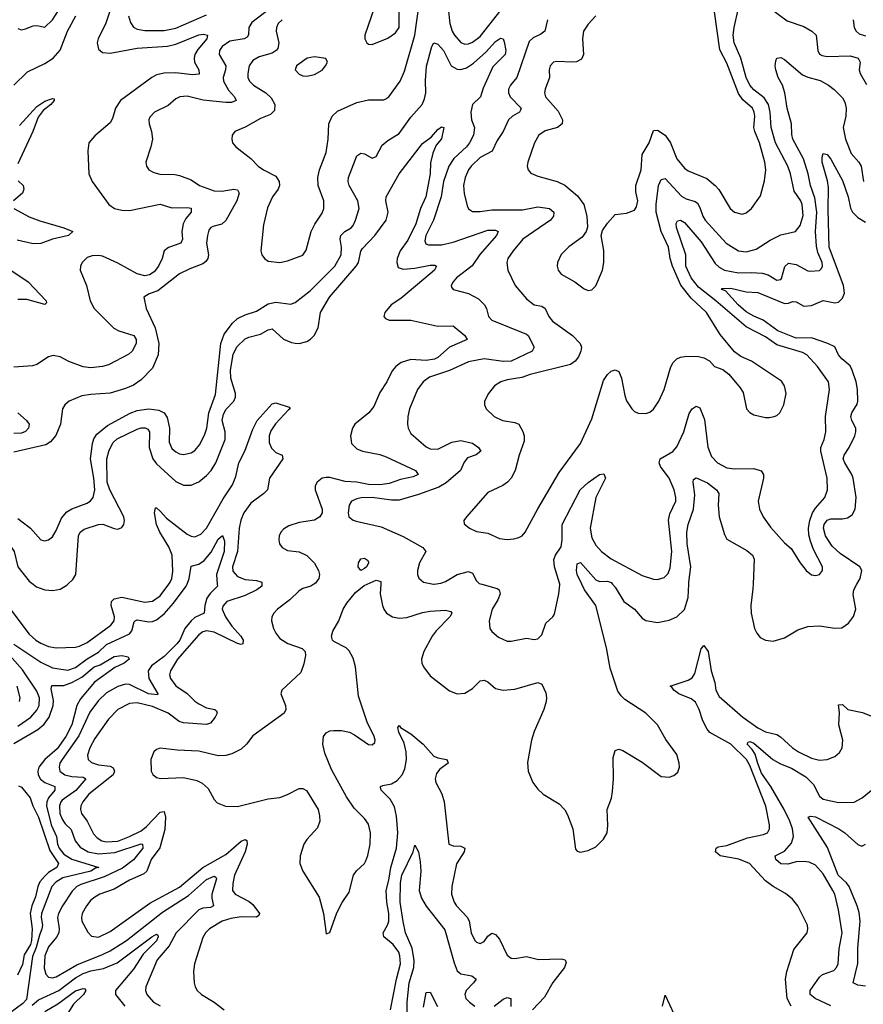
# Model space of a CAD drawing. Header units: inches. Extents: x 1694797 to 1849917, y 907313 to 1017959.
# Tile 518 of 656: x 1760740 to 1765118, y 1007819 to 1012930. Entities that reach past the tile are written whole.
import ezdxf

# ---------------------------------------------------------------- set-up
doc = ezdxf.new("R2010")
doc.units = ezdxf.units.IN
doc.header["$MEASUREMENT"] = 0
doc.layers.add('B7060', color=7, linetype='Continuous')
doc.layers.add('B7061', color=7, linetype='Continuous')

msp = doc.modelspace()

# ---------------------------------------------------------------- linework, layer by layer
at = {"layer": 'B7060', "color": 5}
for points, elevation in [([(1760674.1, 1009894.1), (1760790, 1009740.9), (1760824.3, 1009710), (1760850, 1009694), (1760890, 1009676.4), (1760930, 1009668.9), (1761030, 1009672.9), (1761050, 1009677.6), (1761090, 1009697.2), (1761212.5, 1009787.5), (1761229.9, 1009810), (1761231.4, 1009830), (1761214.1, 1009890), (1761216.2, 1009910), (1761230, 1009923.4), (1761270, 1009931.6), (1761390, 1009906.8), (1761430, 1009912.2), (1761470, 1009938.6), (1761514.7, 1010000)], 680), ([(1760710, 1009688), (1760850, 1009594.2), (1760910, 1009565.1), (1760990, 1009553.7), (1761030, 1009566.6), (1761090, 1009612.3), (1761150, 1009647.5), (1761190, 1009686), (1761310, 1009741.5), (1761322.2, 1009757.8), (1761334.8, 1009805.2), (1761339.7, 1009810), (1761350, 1009814.1), (1761410, 1009804.2), (1761430, 1009806.4), (1761450, 1009814.6), (1761490, 1009845.4), (1761538.9, 1009901.1), (1761605, 1009990), (1761608.8, 1010000)], 660), ([(1760809.4, 1010000), (1760826.7, 1009986.7), (1760870, 1009970.2), (1760912.7, 1009967.3), (1760950, 1009973.8), (1760985.1, 1009994.9), (1760990.5, 1010000)], 720), ([(1761765.4, 1010000), (1761766, 1009990), (1761727.9, 1009952.1), (1761711.9, 1009928.1), (1761701.7, 1009890), (1761698, 1009850), (1761650, 1009826.4), (1761629.6, 1009810.4), (1761597.7, 1009770), (1761571.1, 1009710), (1761556.6, 1009690), (1761490, 1009624.2), (1761423.6, 1009576.4), (1761406.9, 1009550), (1761409.7, 1009509.7), (1761457.7, 1009430), (1761454.7, 1009425.3), (1761407.9, 1009430), (1761310, 1009478.7), (1761290, 1009481), (1761250, 1009468), (1761190, 1009435), (1761150, 1009396.7), (1761104.6, 1009335.4), (1761047, 1009213), (1760961.2, 1009090), (1760948.9, 1009070), (1760944.3, 1009050), (1760948.7, 1009030), (1760974.9, 1009010), (1761010, 1009001.6), (1761070, 1008998.1), (1761084.2, 1008990), (1761030.9, 1008929.1), (1760961.2, 1008878.8), (1760953.2, 1008870), (1760946.5, 1008850), (1760948.7, 1008810), (1760960.2, 1008780.2), (1760976.2, 1008756.2), (1761007.2, 1008727.2), (1761027.3, 1008667.3), (1761054.5, 1008634.5), (1761095.5, 1008610), (1761150, 1008599.8), (1761233.4, 1008606.6), (1761370, 1008651.8), (1761378.4, 1008650), (1761378.8, 1008630), (1761330, 1008568.5), (1761273.7, 1008526.3), (1761178.4, 1008481.6), (1761058.4, 1008441.6), (1761036.3, 1008430), (1761013.1, 1008406.9), (1760962.1, 1008330), (1760941.1, 1008290), (1760937.3, 1008270), (1760945.4, 1008210), (1760943.1, 1008190), (1760931.7, 1008168.3), (1760890, 1008117), (1760870.5, 1008070), (1760866.9, 1008006.9), (1760876.1, 1007976.1), (1760890, 1007960.1), (1760910, 1007956.4), (1760930, 1007961), (1761036.1, 1008023.9), (1761170, 1008077.1), (1761210, 1008097.4), (1761294.6, 1008150), (1761482, 1008298), (1761617, 1008383), (1761710, 1008467), (1761750, 1008485), (1761758.7, 1008478.7), (1761761.5, 1008470), (1761736.7, 1008390), (1761736.6, 1008370), (1761746.3, 1008330), (1761730, 1008321.9), (1761690, 1008318.4), (1761670, 1008308.9), (1761552.5, 1008190), (1761516.7, 1008123.3), (1761453.7, 1008050), (1761394.7, 1007910), (1761393.6, 1007890), (1761399.6, 1007870), (1761435.5, 1007830), (1761470, 1007811.3)], 660), ([(1761997.1, 1010000), (1761997.3, 1009990), (1761970.2, 1009970), (1761910, 1009940.5), (1761814.7, 1009910), (1761793.7, 1009886.3), (1761791.7, 1009870), (1761807.6, 1009830), (1761841.3, 1009781.3), (1761888.3, 1009730), (1761899.5, 1009710), (1761898.9, 1009690), (1761890, 1009686.6), (1761870, 1009691.1), (1761750, 1009751.4), (1761710, 1009758.1), (1761690, 1009752.7), (1761670, 1009737.7), (1761559.3, 1009610), (1761522.1, 1009550), (1761518.3, 1009530), (1761523, 1009510), (1761550, 1009472.5), (1761610, 1009431.7), (1761650, 1009391.8), (1761670, 1009378), (1761710, 1009358.5), (1761752.2, 1009350), (1761761.7, 1009341.7), (1761765.9, 1009330), (1761755.3, 1009310), (1761730, 1009277.8), (1761710, 1009271.8), (1761590, 1009280.6), (1761567.2, 1009287.2), (1761509.9, 1009330), (1761430, 1009365.3), (1761350, 1009384.2), (1761310, 1009381.1), (1761250, 1009348.5), (1761201.5, 1009298.5), (1761130, 1009198.2), (1761103.8, 1009150), (1761092.7, 1009112.7), (1761095.4, 1009090), (1761113.5, 1009073.5), (1761150, 1009062.9), (1761210, 1009055.5), (1761225.9, 1009045.9), (1761233, 1009030), (1761225, 1009010), (1761099.8, 1008910), (1761068.3, 1008870), (1761058.1, 1008850), (1761055, 1008830), (1761060.2, 1008810), (1761090.1, 1008770), (1761123.9, 1008703.9), (1761142.4, 1008682.4), (1761167.2, 1008667.2), (1761190, 1008662), (1761250, 1008666.1), (1761310.7, 1008689.3), (1761370, 1008719.3), (1761398.4, 1008741.6), (1761470, 1008817), (1761490, 1008819.1), (1761496.3, 1008790), (1761492.8, 1008727.2), (1761467.9, 1008632.1), (1761422.6, 1008570), (1761400.6, 1008510), (1761384.1, 1008495.9), (1761310, 1008463.9), (1761230, 1008416.5), (1761157, 1008390), (1761130, 1008375.6), (1761110, 1008359), (1761086.4, 1008330), (1761064.8, 1008290), (1761060.6, 1008270), (1761063.5, 1008250), (1761093.2, 1008193.2), (1761112.2, 1008172.2), (1761150, 1008167.8), (1761210, 1008196.6), (1761415.5, 1008344.5), (1761570, 1008427.3), (1761690, 1008528.5), (1761810, 1008596.1), (1761890, 1008666.6), (1761910, 1008674.7), (1761919.7, 1008670), (1761921, 1008650), (1761910.1, 1008610), (1761854.7, 1008490), (1761846.4, 1008446.4), (1761845.1, 1008410), (1761858.4, 1008390), (1761931.9, 1008351.9), (1761950, 1008336.8), (1761984.7, 1008290), (1761980.5, 1008279.5), (1761969.4, 1008270.6), (1761890, 1008272.5), (1761835.4, 1008264.6), (1761791.6, 1008250), (1761724.4, 1008210), (1761704.7, 1008190), (1761690, 1008166.6), (1761647.6, 1008030), (1761642.3, 1007990), (1761646.3, 1007930), (1761650.3, 1007910), (1761661.7, 1007890), (1761683.1, 1007870), (1761748.9, 1007830), (1761801.3, 1007790)], 680), ([(1762266.7, 1010000), (1762250.3, 1009989.7), (1762210, 1009977.2), (1762190, 1009965.9), (1762141.9, 1009918.1), (1762079, 1009870), (1762058.9, 1009850), (1762048.4, 1009830), (1762047.7, 1009810), (1762058.1, 1009770), (1762070, 1009744.9), (1762090, 1009718.5), (1762131.3, 1009691.3), (1762206.1, 1009666.1), (1762221.3, 1009650), (1762222.7, 1009630), (1762214.2, 1009585.8), (1762198.9, 1009541.1), (1762101.3, 1009450), (1762095.2, 1009430), (1762120.1, 1009370), (1762120.9, 1009350), (1762112, 1009330), (1761950, 1009212.8), (1761918, 1009170), (1761890, 1009142.8), (1761841.5, 1009118.5), (1761809.6, 1009110.4), (1761770, 1009108.8), (1761670, 1009132.4), (1761557.5, 1009137.5), (1761470, 1009148.8), (1761450, 1009142.2), (1761436, 1009130), (1761421.4, 1009090), (1761422.9, 1009030), (1761431.8, 1009011.8), (1761450, 1008995.6), (1761471, 1008991), (1761590, 1008996.7), (1761660, 1008980), (1761686.5, 1008966.5), (1761718.8, 1008938.8), (1761750, 1008883), (1761765.4, 1008865.4), (1761807.5, 1008847.5), (1761870, 1008845.7), (1762030, 1008885.2), (1762090, 1008892.9), (1762130, 1008907.3), (1762190, 1008939.8), (1762210, 1008939.8), (1762229.5, 1008929.5), (1762288.4, 1008830), (1762296.9, 1008796.9), (1762297.5, 1008770), (1762285.5, 1008734.5), (1762230, 1008675.1), (1762215.6, 1008650), (1762196.5, 1008590), (1762194, 1008550), (1762210.3, 1008510), (1762294.8, 1008374.8), (1762317.7, 1008290), (1762330, 1008184.7), (1762350, 1008191), (1762385.3, 1008294.7), (1762413.2, 1008346.8), (1762450, 1008400.5), (1762473.4, 1008490), (1762488.5, 1008511.5), (1762529.8, 1008550), (1762536.8, 1008563.2), (1762547.7, 1008592.3), (1762559, 1008650), (1762560.7, 1008710), (1762550, 1008754), (1762530, 1008783.5), (1762476.6, 1008836.6), (1762436.1, 1008896.1), (1762357.7, 1009037.7), (1762323.2, 1009123.2), (1762312.6, 1009170), (1762317.1, 1009210), (1762330, 1009228.6), (1762350, 1009238.9), (1762370, 1009241), (1762410, 1009240.4), (1762451.8, 1009231.8), (1762478.3, 1009218.3), (1762550, 1009168.4), (1762570, 1009165.3), (1762582.6, 1009177.4), (1762585.7, 1009190), (1762580.3, 1009210), (1762543.6, 1009283.6), (1762499.1, 1009419.1), (1762483.1, 1009570), (1762470, 1009615.3), (1762450, 1009653.4), (1762435, 1009670), (1762370, 1009702.5), (1762362.9, 1009710), (1762357.9, 1009730), (1762364.5, 1009755.5), (1762396.5, 1009810), (1762419.6, 1009870), (1762438.3, 1009901.7), (1762483.4, 1009956.6), (1762527.4, 1009992.6), (1762543.9, 1010000)], 720), ([(1762613.6, 1010000), (1762611.3, 1009950), (1762622.9, 1009890), (1762630.2, 1009870), (1762644.6, 1009850), (1762675.5, 1009830), (1762710, 1009824.1), (1762750, 1009826.8), (1762830, 1009853.3), (1762870, 1009859.8), (1762950, 1009864.2), (1762977.4, 1009857.4), (1762982, 1009850), (1762973, 1009830), (1762902.2, 1009757.8), (1762881.4, 1009730), (1762837.6, 1009650), (1762824.9, 1009610), (1762826.9, 1009590), (1762836.5, 1009570), (1762870, 1009524.9), (1762970, 1009446.3), (1763010, 1009431.5), (1763050, 1009433.6), (1763090, 1009457.6), (1763130, 1009498), (1763150, 1009502), (1763170, 1009492.1), (1763210, 1009458.6), (1763250, 1009449.3), (1763310, 1009454.5), (1763430, 1009488.7), (1763450, 1009480.5), (1763470, 1009436), (1763474.9, 1009410), (1763472.6, 1009390), (1763460.2, 1009350), (1763410, 1009236), (1763395.8, 1009190), (1763374.7, 1009074.7), (1763378.9, 1009030), (1763403.1, 1008970), (1763430, 1008936.4), (1763457.1, 1008910), (1763539.3, 1008859.3), (1763569.1, 1008829.1), (1763583.4, 1008803.4), (1763610.4, 1008730), (1763624.7, 1008624.7), (1763633.2, 1008613.2), (1763648.3, 1008608.3), (1763690, 1008617.1), (1763730, 1008637.1), (1763770, 1008675.5), (1763788.2, 1008710), (1763792.1, 1008747.9), (1763789.8, 1008830), (1763811.1, 1008888.9), (1763816.9, 1008923.1), (1763821.7, 1008990), (1763819.7, 1009100.3), (1763830, 1009136), (1763850, 1009144), (1763870, 1009137.3), (1763970, 1009076.4), (1764070, 1009002), (1764110, 1008998.4), (1764134.1, 1009005.9), (1764155.2, 1009024.8), (1764164.2, 1009050), (1764163, 1009070), (1764150, 1009115.1), (1764093.5, 1009193.5), (1764049.7, 1009270), (1763989.7, 1009330), (1763881.3, 1009401.3), (1763860.8, 1009420.8), (1763845, 1009445), (1763804.6, 1009564.6), (1763786.2, 1009670), (1763730.3, 1009890), (1763671.4, 1009970), (1763656.8, 1010000)], 720), ([(1762888.5, 1010000), (1762890, 1009999.7), (1762891.7, 1010000)], 740), ([(1763138.7, 1010000), (1763217.5, 1009977.5), (1763228.7, 1009970), (1763233.8, 1009950), (1763222.2, 1009917.8), (1763192, 1009870), (1763177.1, 1009810), (1763180.5, 1009770), (1763190, 1009754.8), (1763224.8, 1009724.8), (1763270, 1009704.9), (1763290, 1009703.7), (1763370, 1009719.6), (1763410, 1009713.4), (1763430, 1009715.3), (1763450, 1009736.3), (1763470, 1009797.3), (1763506.6, 1009830), (1763515.2, 1009844.8), (1763538.2, 1009950), (1763543.8, 1009996.2), (1763542.6, 1010000)], 740), ([(1763816.6, 1010000), (1763830, 1009983.8), (1763875.1, 1009910), (1763930.4, 1009870.4), (1763970, 1009824.2), (1763990, 1009811.7), (1764050, 1009800.9), (1764110, 1009813.4), (1764151.2, 1009830), (1764190, 1009867.6), (1764209.2, 1009930), (1764213, 1010000)], 720), ([(1764546.3, 1010000), (1764545.1, 1009974.9), (1764534.3, 1009890), (1764535.6, 1009850), (1764553.4, 1009770), (1764565.2, 1009745.2), (1764583.5, 1009723.5), (1764610, 1009709.1), (1764650, 1009704), (1764710, 1009722), (1764777.7, 1009762.3), (1764830, 1009780.2), (1764890, 1009783.9), (1764970, 1009771.5), (1765006, 1009774), (1765042, 1009798), (1765067.7, 1009832.3), (1765080.2, 1009870), (1765066.2, 1009946.2), (1765068.3, 1009970), (1765085.4, 1010000)], 720), ([(1764743.5, 1007810), (1764723.5, 1007850), (1764715.1, 1007950), (1764720.9, 1007990), (1764756.9, 1008103.1), (1764826.3, 1008190), (1764831, 1008210), (1764828.3, 1008230), (1764778.3, 1008330), (1764750, 1008364.7), (1764713.9, 1008393.9), (1764649.7, 1008430), (1764610, 1008459.8), (1764528.2, 1008550), (1764473, 1008573), (1764375.1, 1008590), (1764351.1, 1008610), (1764354.3, 1008630), (1764364.3, 1008635.7), (1764410, 1008643.8), (1764516.7, 1008683.3), (1764600.2, 1008699.8), (1764621, 1008710), (1764630.7, 1008730), (1764630.7, 1008750), (1764611.9, 1008848.1), (1764530, 1009058.4), (1764512.5, 1009090), (1764430, 1009169.9), (1764321.9, 1009230), (1764307.6, 1009247.6), (1764285.4, 1009290), (1764267, 1009350), (1764247.2, 1009387.2), (1764224.2, 1009404.2), (1764160.6, 1009430), (1764134.8, 1009450), (1764125.4, 1009465.4), (1764115.1, 1009470), (1764210, 1009501.2), (1764230, 1009512.9), (1764243.2, 1009536.8), (1764276.4, 1009663.6), (1764290, 1009681.3), (1764313.3, 1009650), (1764329, 1009550), (1764348.2, 1009490), (1764352.9, 1009450), (1764370, 1009417.6), (1764492.9, 1009310), (1764570, 1009254.4), (1764610, 1009232.9), (1764670, 1009219), (1764687.8, 1009207.8), (1764750.3, 1009150), (1764781.7, 1009130), (1764850, 1009097.1), (1764890, 1009086), (1764930, 1009090.2), (1764970, 1009105.5), (1764994.1, 1009125.9), (1765007.7, 1009150), (1765012.2, 1009190), (1764990.4, 1009270), (1764993.9, 1009333.9), (1764990, 1009372.7), (1765010, 1009374.6), (1765038, 1009350), (1765113.6, 1009333.6), (1765170, 1009310.6)], 680), ([(1760730, 1009263.4), (1760798.4, 1009310), (1760830, 1009346), (1760841.2, 1009370), (1760842.8, 1009410), (1760830, 1009445.2), (1760755.2, 1009555.2), (1760689.2, 1009630)], 660), ([(1760710, 1009173.5), (1760834.7, 1009245.3), (1760867.3, 1009272.7), (1760892.6, 1009310), (1760913.3, 1009370), (1760915.7, 1009395.7), (1760903, 1009457), (1760906.8, 1009473.2), (1760970, 1009474), (1761011.1, 1009488.9), (1761062.2, 1009517.8), (1761126.6, 1009570), (1761158, 1009582), (1761230, 1009623.8), (1761270.1, 1009630.1), (1761302.8, 1009622.8), (1761307.7, 1009610), (1761283, 1009590), (1761233.3, 1009566.7), (1761128.1, 1009491.9), (1761055.1, 1009404.9), (1761036.7, 1009370), (1761010.1, 1009270), (1760979.9, 1009210), (1760934.9, 1009145.1), (1760870.4, 1009090), (1760839.9, 1009050), (1760834, 1009030), (1760836.9, 1009010), (1760847.8, 1008987.8), (1760870.1, 1008970.1), (1760922.3, 1008950), (1760922.7, 1008930), (1760889.8, 1008890.2), (1760880.8, 1008870), (1760879.9, 1008850), (1760903.6, 1008750), (1760930.9, 1008690), (1760936.1, 1008650), (1760944.3, 1008630), (1760970, 1008599.2), (1761010, 1008572.5), (1761150.3, 1008530), (1761134.4, 1008525.6), (1761109.1, 1008510), (1760964.9, 1008475.1), (1760927, 1008453), (1760907.3, 1008430), (1760853.8, 1008290), (1760851.2, 1008270), (1760857.9, 1008230), (1760855.3, 1008210), (1760842.2, 1008177.8), (1760826.3, 1008113.7), (1760806.7, 1008066.6), (1760775.6, 1007844.4), (1760757.4, 1007822.6), (1760690, 1007775)], 640), ([(1760739.4, 1009390), (1760742.7, 1009410), (1760727.6, 1009470)], 680), ([(1762663.8, 1007790), (1762695.5, 1007950), (1762716, 1008030), (1762713.2, 1008070), (1762707, 1008090), (1762677.9, 1008130), (1762629.3, 1008170), (1762625.8, 1008190), (1762649.5, 1008230), (1762655.4, 1008250), (1762656, 1008290), (1762646.2, 1008350), (1762642.5, 1008410), (1762656.7, 1008463.3), (1762666.6, 1008530), (1762695.1, 1008630), (1762702.3, 1008710), (1762695.7, 1008795.7), (1762684.8, 1008844.8), (1762663.2, 1008883.2), (1762616.8, 1008930), (1762613.3, 1008946.7), (1762613.3, 1008950), (1762625.6, 1008954.4), (1762670, 1008963.8), (1762699.6, 1008980.4), (1762725.8, 1009010), (1762739.1, 1009040.9), (1762747.1, 1009090), (1762745.9, 1009130), (1762734.7, 1009174.7), (1762707.5, 1009232.5), (1762703.3, 1009256.7), (1762710, 1009266.4), (1762716.2, 1009256.2), (1762770, 1009223.7), (1762834.6, 1009170), (1762890, 1009107.9), (1762910, 1009098.5), (1762954.8, 1009090), (1762961.1, 1009081.1), (1762964.4, 1009070), (1762920.8, 1009039.2), (1762902.5, 1009017.5), (1762896.6, 1008990), (1762900.5, 1008970), (1762931, 1008911), (1762942.9, 1008870), (1762967.9, 1008650), (1762990, 1008641.5), (1763030, 1008639.7), (1763050.3, 1008630), (1763047.4, 1008610), (1763007.6, 1008547.6), (1762982.7, 1008430), (1762981.5, 1008390), (1762995.2, 1008350), (1763007.3, 1008330), (1763064.7, 1008270), (1763073.6, 1008250), (1763083.5, 1008190), (1763102, 1008150), (1763110, 1008141.5), (1763130, 1008134.9), (1763150, 1008144.4), (1763170, 1008172.2), (1763190, 1008187.6), (1763210, 1008182), (1763230, 1008157.3), (1763270, 1008074.4), (1763290, 1008058.9), (1763310, 1008057.3), (1763370, 1008066.9), (1763432.3, 1008052.3), (1763550, 1008055.5), (1763570.5, 1008050), (1763576.3, 1008036.3), (1763567.2, 1008010), (1763507.7, 1007932.3), (1763463.5, 1007856.5), (1763401, 1007790)], 680), ([(1764950, 1007811.8), (1764868.6, 1007850), (1764842.2, 1007870), (1764843.2, 1007890), (1764890, 1007959.7), (1764906.9, 1007973.1), (1764965.1, 1007994.9), (1764979.5, 1008010), (1764987.1, 1008030), (1764992.6, 1008107.4), (1765008.4, 1008190), (1764988.6, 1008310), (1764969.9, 1008390), (1764960.5, 1008410), (1764910, 1008496.8), (1764870, 1008541.2), (1764836.7, 1008556.7), (1764810, 1008560.4), (1764770, 1008557.8), (1764727.3, 1008547.3), (1764690, 1008548.2), (1764663.5, 1008570), (1764661.3, 1008590), (1764710, 1008613.9), (1764745, 1008655), (1764756.6, 1008690), (1764749.9, 1008730), (1764737.3, 1008770), (1764708, 1008830), (1764637.5, 1008950), (1764590, 1009019.2), (1764570, 1009069.9), (1764557.6, 1009117.6), (1764542.2, 1009142.2), (1764516, 1009170), (1764520.3, 1009179.7), (1764530, 1009182.4), (1764550, 1009174.6), (1764649.4, 1009089.4), (1764688, 1009068), (1764745, 1009045), (1764819.3, 1008999.3), (1764860, 1008960), (1764890, 1008899), (1764910, 1008884.2), (1764990, 1008866.7), (1765070, 1008868.9), (1765111.8, 1008890), (1765170, 1008937)], 660), ([(1760733.5, 1008953.5), (1760750, 1008945.7), (1760794.4, 1008890), (1760807.6, 1008850), (1760837.4, 1008790), (1760897.5, 1008617.5), (1760941.3, 1008550), (1760933.4, 1008530), (1760890, 1008502.6), (1760870, 1008484.2), (1760845.6, 1008454.4), (1760834.2, 1008430), (1760822.3, 1008377.7), (1760802.7, 1008330), (1760795.3, 1008290), (1760804.5, 1008210), (1760801.3, 1008150), (1760796, 1008130), (1760763.7, 1008076.3), (1760754.8, 1008025.2), (1760729.1, 1007970)], 620), ([(1765130, 1007914.1), (1765090, 1007918.2), (1765066.2, 1007930), (1765090.4, 1008030.4), (1765090.4, 1008110.4), (1765102.1, 1008250), (1765096.2, 1008296.2), (1765086.7, 1008330), (1765044.2, 1008430), (1765030.2, 1008450.2), (1764987.2, 1008490), (1764932.7, 1008632.7), (1764832.7, 1008790), (1764844.4, 1008795.6), (1764870, 1008791.4), (1764991.4, 1008730), (1765022.4, 1008710), (1765090, 1008648.9), (1765110, 1008640.4), (1765116.6, 1008643.4), (1765130, 1008650.5)], 640), ([(1762751.7, 1007770), (1762750.3, 1007830), (1762762.2, 1007930), (1762785.8, 1008010), (1762786.6, 1008046.6), (1762776.5, 1008110), (1762743.2, 1008190), (1762730, 1008249.5), (1762715, 1008350), (1762716.7, 1008450), (1762722.9, 1008490), (1762782.3, 1008610), (1762790, 1008644.7), (1762810, 1008611.3), (1762818.8, 1008558.8), (1762821.3, 1008510), (1762813, 1008410), (1762825.2, 1008370), (1762849, 1008329), (1762945.9, 1008205.9), (1762994.1, 1008034.1), (1763010, 1007992), (1763030, 1007978), (1763086.5, 1007966.5), (1763108.7, 1007950), (1763096.1, 1007930), (1763057.3, 1007890), (1763050.3, 1007870), (1763055.3, 1007850), (1763074, 1007830), (1763102, 1007810)], 660), ([(1760804.6, 1007815.4), (1760838, 1007842), (1760943.2, 1007890), (1761030, 1007956.2), (1761070, 1007979.4), (1761110, 1007992.6), (1761174.6, 1008005.4), (1761245.6, 1008034.4), (1761426.8, 1008170), (1761450, 1008182.8), (1761458, 1008178), (1761459.4, 1008170), (1761450, 1008149.4), (1761380.7, 1008079.3), (1761330, 1008000.9), (1761238.2, 1007890), (1761237.8, 1007870), (1761286.7, 1007810)], 640), ([(1760870, 1007782.3), (1760937.9, 1007822.1), (1761030, 1007888.9), (1761070, 1007901.5), (1761078.6, 1007898.6), (1761083.1, 1007890), (1761070.6, 1007869.4), (1761019.6, 1007820.4), (1760990, 1007773.7)], 620), ([(1762835.2, 1007804.8), (1762850, 1007880.7), (1762870, 1007882), (1762908.1, 1007808.1)], 640), ([(1764075.7, 1007810), (1764090, 1007866.8), (1764134.9, 1007770)], 680), ([(1763202, 1007810), (1763250, 1007845.2), (1763270, 1007854.4), (1763288.6, 1007848.6), (1763288.4, 1007808.4)], 660)]:
    msp.add_lwpolyline(points, dxfattribs=dict(at, elevation=elevation))
at = {"layer": 'B7061', "color": 5}
for points, elevation in [([(1762118.8, 1013050), (1761944.4, 1012915.6), (1761930.1, 1012890), (1761927.8, 1012852.2), (1761920, 1012840), (1761904.9, 1012830), (1761830, 1012818.1), (1761790.9, 1012790), (1761777.7, 1012770), (1761774.6, 1012750), (1761809.5, 1012690), (1761808.4, 1012670), (1761795.8, 1012630), (1761797.9, 1012610), (1761824.2, 1012564.2), (1761855.6, 1012530), (1761863.1, 1012510), (1761840, 1012500), (1761810, 1012499.9), (1761692.8, 1012512.8), (1761610, 1012533.3), (1761571.3, 1012530), (1761550, 1012519.6), (1761510, 1012484.7), (1761439.1, 1012450), (1761415.8, 1012424.2), (1761410.4, 1012410), (1761411.8, 1012390), (1761423.6, 1012350), (1761428.9, 1012310), (1761421.1, 1012270), (1761395.3, 1012190), (1761398.4, 1012170), (1761410.7, 1012150), (1761436.7, 1012136.7), (1761468.1, 1012128.1), (1761546, 1012126), (1761570, 1012121.2), (1761630, 1012098.3), (1761672.7, 1012070), (1761750, 1012041), (1761790, 1012039.3), (1761850.7, 1012050.7), (1761870, 1012047.4), (1761879.8, 1012030), (1761866.4, 1011990), (1761810, 1011887.6), (1761790, 1011867.9), (1761743.4, 1011856.6), (1761730.2, 1011849.8), (1761722.6, 1011837.4), (1761714.2, 1011810), (1761710.2, 1011770), (1761719.3, 1011710), (1761716.2, 1011690), (1761705.4, 1011674.6), (1761690, 1011662.8), (1761622.7, 1011637.3), (1761570, 1011610.7), (1761458, 1011522), (1761412.4, 1011507.6), (1761384.9, 1011490), (1761395.8, 1011430), (1761442.7, 1011330), (1761461.6, 1011250), (1761458.3, 1011190), (1761430, 1011120.4), (1761370, 1011059.8), (1761330, 1011033.5), (1761290, 1011016), (1761210, 1010991.9), (1761110, 1010985.1), (1761063, 1010977), (1760996.3, 1010950), (1760974.9, 1010930), (1760962.4, 1010910), (1760951.8, 1010830), (1760928.6, 1010771.4), (1760900.9, 1010739.1), (1760876.3, 1010723.7), (1760710, 1010684.8)], 740), ([(1762580.3, 1012990), (1762530.8, 1012850), (1762531, 1012830), (1762541, 1012810), (1762550, 1012802.8), (1762570, 1012800.7), (1762650, 1012834.4), (1762690, 1012861.1), (1762709.7, 1012890), (1762709.7, 1013030)], 780), ([(1761213.1, 1012990), (1761187.3, 1012912.7), (1761147.2, 1012830), (1761143.1, 1012810), (1761150, 1012777.8), (1761170, 1012760.1), (1761210, 1012756.1), (1761350, 1012781.4), (1761507.3, 1012792.7), (1761550, 1012802.3), (1761670, 1012851), (1761694.6, 1012854.6), (1761715.2, 1012850), (1761711.4, 1012830), (1761665, 1012775), (1761650, 1012749.6), (1761646, 1012730), (1761648.2, 1012710), (1761670.2, 1012670), (1761672.4, 1012647.6), (1761636.5, 1012643.5), (1761550, 1012653.4), (1761490, 1012651.7), (1761450, 1012643.2), (1761425.5, 1012630), (1761264, 1012510), (1761237.9, 1012470), (1761222.2, 1012417.8), (1761210, 1012395.1), (1761130, 1012327.8), (1761099.5, 1012290), (1761094.3, 1012250), (1761099, 1012130), (1761116.9, 1012090), (1761202.8, 1011970), (1761232.4, 1011950), (1761270, 1011940.7), (1761310, 1011939.9), (1761470, 1011973.1), (1761530, 1011953.4), (1761610, 1011955.3), (1761630, 1011951), (1761630.2, 1011930), (1761602.8, 1011897.2), (1761588.8, 1011870), (1761581.9, 1011830), (1761585.2, 1011790), (1761576.1, 1011770), (1761511.7, 1011748.3), (1761490, 1011730.9), (1761479.2, 1011690), (1761460.9, 1011650), (1761438.7, 1011621.3), (1761414.5, 1011605.5), (1761390, 1011601), (1761350, 1011611.4), (1761250, 1011666.4), (1761170, 1011701.7), (1761150, 1011705.8), (1761115.9, 1011704.1), (1761090, 1011694.9), (1761063.8, 1011670), (1761055.4, 1011650), (1761054.5, 1011630), (1761086.7, 1011550), (1761105.9, 1011470), (1761126.8, 1011430), (1761228.9, 1011328.9), (1761255.4, 1011315.4), (1761332.9, 1011290), (1761345.1, 1011270), (1761344.1, 1011250), (1761323.5, 1011210), (1761306, 1011194), (1761201, 1011139), (1761170, 1011129), (1761110, 1011122.7), (1761070, 1011128.6), (1760995.9, 1011155.9), (1760950, 1011179.1), (1760913.4, 1011186.6), (1760890, 1011179.2), (1760830, 1011139.8), (1760806.3, 1011133.7), (1760710, 1011125.7)], 720), ([(1760730, 1012884.4), (1760750, 1012878), (1760770, 1012881.7), (1760810, 1012898.7), (1760830, 1012900.5), (1760870, 1012890.7), (1760910, 1012928.7), (1760958, 1013002)], 740), ([(1762102.3, 1012930), (1762082, 1012910), (1762072.3, 1012890), (1762070.8, 1012870), (1762085.5, 1012810), (1762079.1, 1012780.9), (1762070.8, 1012769.2), (1762050, 1012756.4), (1761983, 1012737), (1761950, 1012718.2), (1761931.1, 1012690), (1761923.9, 1012650), (1761925, 1012630), (1761932.7, 1012610), (1761954, 1012590), (1762017.7, 1012550), (1762045, 1012525), (1762064.4, 1012490), (1762062, 1012458), (1762042.1, 1012437.9), (1761990, 1012416.4), (1761910, 1012372.2), (1761857.3, 1012350), (1761843, 1012330), (1761840.7, 1012310), (1761844.9, 1012290), (1761861.6, 1012270), (1761939.3, 1012210), (1761977.3, 1012170), (1762004.9, 1012150), (1762070, 1012117.4), (1762087.6, 1012090), (1762089, 1012070), (1762080.9, 1012050), (1762051.8, 1012010), (1762025.9, 1011954.1), (1762005.3, 1011865.3), (1761990.8, 1011730), (1761996, 1011710), (1762010.8, 1011690), (1762030, 1011676.3), (1762090, 1011670.3), (1762130, 1011678), (1762210, 1011708.4), (1762226.6, 1011733.4), (1762253.1, 1011830), (1762271.9, 1011868.1), (1762310, 1011926), (1762318.7, 1011950), (1762318.8, 1011990), (1762289.8, 1012070), (1762287.6, 1012110), (1762296.8, 1012150), (1762330, 1012241), (1762341.8, 1012310), (1762344.8, 1012390), (1762362.5, 1012430), (1762390, 1012455.2), (1762490, 1012500.7), (1762550, 1012513.8), (1762630, 1012513.4), (1762641.1, 1012518.9), (1762656.3, 1012530), (1762714.5, 1012610), (1762737.6, 1012662.4), (1762790.9, 1012850), (1762813.2, 1013010)], 760), ([(1762964, 1012990), (1762972.5, 1012910), (1762984, 1012870), (1762996, 1012850), (1763030, 1012812.3), (1763050, 1012803.3), (1763070, 1012804.7), (1763090, 1012813.1), (1763130, 1012842.5), (1763239.3, 1012980.7)], 760), ([(1763479.7, 1012930), (1763465.8, 1012870), (1763445, 1012855), (1763404.2, 1012835.8), (1763383.9, 1012816.1), (1763320.5, 1012630), (1763287.2, 1012590), (1763277.1, 1012570), (1763277.4, 1012550), (1763285.1, 1012530), (1763343.2, 1012470), (1763339.7, 1012460.3), (1763334, 1012450), (1763297.3, 1012430), (1763277.5, 1012410), (1763249.3, 1012350), (1763217.9, 1012302.1), (1763193, 1012247), (1763130, 1012214), (1763082.9, 1012170), (1763068.6, 1012150), (1763051.2, 1012110), (1763043.2, 1012070), (1763047, 1012027), (1763063.2, 1011963.2), (1763070, 1011948.2), (1763090, 1011934.6), (1763130, 1011934.3), (1763190, 1011942.9), (1763350, 1011942.7), (1763430, 1011958.1), (1763489.4, 1011949.4), (1763512.1, 1011930), (1763511, 1011910), (1763494.2, 1011890), (1763351.2, 1011790), (1763300.7, 1011730), (1763274, 1011690), (1763268.9, 1011670), (1763272.6, 1011630), (1763311.7, 1011550), (1763370, 1011480.3), (1763409.4, 1011449.4), (1763450, 1011442.2), (1763467.4, 1011430), (1763485.7, 1011390), (1763504.7, 1011364.7), (1763608.8, 1011290), (1763648.7, 1011250), (1763655.3, 1011230), (1763653.1, 1011210), (1763640, 1011180), (1763622.3, 1011157.7), (1763599.1, 1011140.9), (1763390, 1011088.9), (1763346.9, 1011073.1), (1763270, 1011060.3), (1763236.3, 1011050), (1763204.9, 1011030), (1763172.4, 1010990), (1763152.4, 1010950), (1763152.7, 1010930), (1763161.6, 1010910), (1763202, 1010870), (1763246, 1010850), (1763310, 1010839.6), (1763330.2, 1010830.2), (1763352, 1010792), (1763358, 1010770), (1763358.4, 1010741.6), (1763331.8, 1010670), (1763312.2, 1010590), (1763290.4, 1010550), (1763271.5, 1010528.5), (1763247.8, 1010512.2), (1763170, 1010475.1), (1763059.1, 1010350), (1763044.9, 1010330), (1763047.5, 1010312.5), (1763074, 1010290), (1763110, 1010272.7), (1763170, 1010264.9), (1763230, 1010237.4), (1763270, 1010232.6), (1763305.2, 1010234.8), (1763330, 1010241.7), (1763348.5, 1010251.5), (1763364.2, 1010270), (1763429.1, 1010390.9), (1763540, 1010580), (1763649.8, 1010730), (1763710, 1010858), (1763770, 1011057.3), (1763790, 1011087.7), (1763810, 1011104.9), (1763830, 1011113), (1763850, 1011104), (1763863.1, 1011070), (1763879.9, 1010979.9), (1763890, 1010950.7), (1763916.4, 1010910), (1763930, 1010896.4), (1763950, 1010887), (1763990, 1010886), (1764010, 1010892.7), (1764030, 1010908), (1764057.4, 1010950), (1764084.8, 1011010), (1764117, 1011123), (1764130, 1011148.9), (1764150, 1011170.2), (1764170, 1011178.9), (1764203.2, 1011183.2), (1764262.3, 1011182.3), (1764290, 1011175.5), (1764319.5, 1011159.5), (1764346.8, 1011130), (1764390, 1011113.4), (1764420.7, 1011090), (1764479.3, 1011019.3), (1764494.4, 1010994.4), (1764512.7, 1010910), (1764530, 1010890.5), (1764550, 1010878.4), (1764610, 1010865.7), (1764630, 1010864.2), (1764655.3, 1010870), (1764670, 1010875.5), (1764684.5, 1010890), (1764706.3, 1010930), (1764718, 1010990), (1764709.7, 1011030), (1764694.2, 1011054.2), (1764538, 1011158), (1764482.3, 1011182.3), (1764450, 1011206.6), (1764376.2, 1011296.2), (1764303.7, 1011410), (1764225.2, 1011485.2), (1764172.1, 1011552.1), (1764127.9, 1011650), (1764116.3, 1011690), (1764107.2, 1011750), (1764069.9, 1011830), (1764043.9, 1011930), (1764042.6, 1011970), (1764054.5, 1012070), (1764070, 1012101.2), (1764090, 1012105), (1764174.7, 1012014.7), (1764199.3, 1011999.3), (1764245.8, 1011985.8), (1764257.1, 1011977.2), (1764270, 1011955.3), (1764284.8, 1011910), (1764297.5, 1011890), (1764406.7, 1011770), (1764470, 1011731), (1764510, 1011725.6), (1764562, 1011738), (1764635.1, 1011784.9), (1764690, 1011813.5), (1764767, 1011830), (1764790, 1011861.3), (1764805.8, 1011914.2), (1764801.5, 1011970), (1764793.5, 1011990), (1764759.3, 1012039.3), (1764739.9, 1012130), (1764726.4, 1012170), (1764662.4, 1012290), (1764639.7, 1012370), (1764634.5, 1012450), (1764625.5, 1012490), (1764604.1, 1012524.1), (1764550, 1012565.6), (1764529.9, 1012590), (1764509.9, 1012630), (1764482.1, 1012730), (1764448.3, 1012810), (1764443.2, 1012850), (1764448.6, 1012888.6), (1764470.8, 1012990)], 760), ([(1764630, 1012992.8), (1764723.6, 1012923.6), (1764810, 1012893.9), (1764851.6, 1012870), (1764873.6, 1012850), (1764881.6, 1012770), (1764891.7, 1012751.7), (1764904.1, 1012744.1), (1764930, 1012739), (1765050, 1012742.7), (1765092, 1012730), (1765102.4, 1012710), (1765096, 1012670), (1765101.5, 1012650), (1765134.2, 1012594.2)], 760), ([(1760710, 1012589.4), (1760780.4, 1012659.6), (1760870, 1012702.4), (1760914.2, 1012730), (1760950, 1012772.2), (1760988.8, 1012871.2), (1761031.4, 1012950)], 720), ([(1761305.3, 1012950), (1761315.3, 1012915.3), (1761330.8, 1012890.8), (1761350, 1012880.6), (1761390, 1012873.2), (1761490, 1012874), (1761550, 1012886.7), (1761710, 1012955.1)], 740), ([(1763730.7, 1012950), (1763690, 1012907.3), (1763666.3, 1012870), (1763661.3, 1012830), (1763666.9, 1012750), (1763655.3, 1012724.7), (1763630, 1012710.9), (1763611, 1012709), (1763526.5, 1012713.5), (1763510, 1012709.5), (1763492.7, 1012690), (1763487.6, 1012670), (1763488.9, 1012630), (1763466.5, 1012570), (1763464, 1012550), (1763469, 1012530), (1763534.9, 1012454.9), (1763557.2, 1012410), (1763555.8, 1012390), (1763530.4, 1012370), (1763466.6, 1012353.4), (1763433.7, 1012330), (1763411.7, 1012290), (1763377, 1012190), (1763374.4, 1012170), (1763379.3, 1012150), (1763393.3, 1012133.3), (1763430, 1012117.4), (1763530, 1012090.2), (1763570, 1012071.6), (1763635.8, 1012015.8), (1763667.2, 1011970), (1763683.7, 1011910), (1763686.4, 1011853.6), (1763679.3, 1011830), (1763659, 1011801), (1763590, 1011751.5), (1763550, 1011711.8), (1763531.5, 1011670), (1763530.2, 1011650), (1763534.3, 1011630), (1763550, 1011608.9), (1763620.5, 1011570), (1763670, 1011532.7), (1763690, 1011524.4), (1763710, 1011528.4), (1763730, 1011548), (1763765, 1011630), (1763771.6, 1011670), (1763772, 1011732), (1763758.4, 1011810), (1763764.9, 1011835.1), (1763790, 1011874), (1763830, 1011919.1), (1763890, 1011924.9), (1763930, 1011940.7), (1763941.7, 1011958.3), (1763948.2, 1011990), (1763937.2, 1012037.2), (1763937, 1012070), (1763965.4, 1012150), (1763969.9, 1012230), (1764006.6, 1012290), (1764030, 1012354.2), (1764050, 1012356.8), (1764090.1, 1012330), (1764116.9, 1012290), (1764150, 1012208.1), (1764190, 1012158.5), (1764210, 1012144.7), (1764306.1, 1012106.1), (1764349.1, 1012070), (1764368.1, 1012048.1), (1764427.7, 1011950), (1764450, 1011930.3), (1764490, 1011921.1), (1764510, 1011927), (1764538.7, 1011950), (1764584.4, 1012015.6), (1764606.2, 1012093.8), (1764612.1, 1012150), (1764606.6, 1012190), (1764580.1, 1012290), (1764554.9, 1012350), (1764550.8, 1012370), (1764555.1, 1012430), (1764552.1, 1012450), (1764542.9, 1012470), (1764493.8, 1012513.8), (1764470, 1012546.9), (1764410, 1012704.4), (1764373.9, 1012773.9), (1764346.1, 1012970)], 780), ([(1765064.7, 1012930), (1765070.2, 1012890), (1765080.3, 1012870), (1765096.9, 1012856.9), (1765130, 1012845.9)], 780), ([(1760730, 1010341.5), (1760796.5, 1010290), (1760850, 1010230.4), (1760870, 1010224.4), (1760890, 1010230.4), (1760910, 1010245.5), (1760930, 1010278), (1760957.7, 1010342.3), (1760984.9, 1010375.1), (1761010, 1010390.9), (1761090, 1010420.2), (1761107.7, 1010432.3), (1761121.4, 1010450), (1761129.9, 1010490.1), (1761125, 1010550), (1761107.7, 1010650), (1761117.3, 1010730), (1761125, 1010755), (1761141.2, 1010778.8), (1761196.3, 1010823.7), (1761312.9, 1010887.1), (1761350, 1010901.7), (1761410, 1010909.6), (1761463.1, 1010903.1), (1761489.7, 1010889.7), (1761505.6, 1010865.6), (1761518, 1010810), (1761516.2, 1010736.2), (1761530, 1010704.9), (1761550, 1010686), (1761570, 1010676.5), (1761590, 1010673.6), (1761630, 1010682), (1761650, 1010694.3), (1761675.3, 1010724.7), (1761701.9, 1010778.1), (1761711.6, 1010810), (1761722.1, 1010890), (1761755.9, 1010984.1), (1761783.4, 1011250), (1761802.2, 1011297.8), (1761844.5, 1011355.5), (1761870, 1011378.4), (1761910, 1011397.9), (1761970, 1011417.6), (1762030, 1011454.2), (1762070, 1011463.3), (1762147.2, 1011452.8), (1762170, 1011461.2), (1762250, 1011525.1), (1762375.3, 1011650), (1762408.7, 1011710), (1762411, 1011750), (1762403.2, 1011790), (1762407, 1011810), (1762428.4, 1011830), (1762460.9, 1011850), (1762470, 1011861.7), (1762483.5, 1011890), (1762501.2, 1011950), (1762494.6, 1011990), (1762449.2, 1012070), (1762444.7, 1012090), (1762447.4, 1012110), (1762490, 1012223.8), (1762510, 1012237.4), (1762530, 1012232.8), (1762570, 1012212), (1762590, 1012220.5), (1762621.7, 1012278.3), (1762650, 1012303), (1762710, 1012339), (1762770, 1012424.7), (1762828.3, 1012490), (1762841.2, 1012518.8), (1762847.2, 1012550), (1762846, 1012614), (1762851.2, 1012688.8), (1762879.8, 1012790), (1762889.8, 1012810.2), (1762910, 1012802.3), (1762940.2, 1012770), (1762980.2, 1012690), (1763010, 1012672.9), (1763030, 1012670.8), (1763059.4, 1012680.6), (1763094.9, 1012705.1), (1763159.3, 1012760.7), (1763210, 1012816.5), (1763234.6, 1012834.6), (1763250, 1012831.3), (1763255.2, 1012815.3), (1763262.7, 1012770), (1763259, 1012750), (1763195.3, 1012684.7), (1763144.7, 1012575.3), (1763132.3, 1012530), (1763090.7, 1012489.3), (1763081.6, 1012450), (1763085.7, 1012410), (1763099.8, 1012370), (1763094.5, 1012330), (1763074.1, 1012290), (1763058.6, 1012270), (1762993.7, 1012210), (1762967.9, 1012170), (1762940.3, 1012090), (1762927.7, 1012010), (1762887.5, 1011890), (1762847.2, 1011810), (1762842.3, 1011782.3), (1762847.1, 1011767.1), (1762861.3, 1011761.3), (1762930, 1011761.9), (1762990, 1011775.1), (1763170, 1011837.2), (1763210, 1011837.6), (1763223.1, 1011830), (1763215.5, 1011810), (1763128.2, 1011711.8), (1763087.6, 1011652.4), (1763007.1, 1011590), (1762990.3, 1011570), (1762979.5, 1011550), (1762981.4, 1011541.4), (1762989.1, 1011529.1), (1763070, 1011508.7), (1763120.6, 1011480.6), (1763152.1, 1011450), (1763162.6, 1011430), (1763173.6, 1011390), (1763190, 1011370.3), (1763370, 1011297.5), (1763378.6, 1011290), (1763410.3, 1011230), (1763399.5, 1011210), (1763290, 1011158), (1763250, 1011155.4), (1763150, 1011168.7), (1763070, 1011153.5), (1762970, 1011108.7), (1762866.4, 1011073.6), (1762834.9, 1011050), (1762804.7, 1011010), (1762762.3, 1010910), (1762754.3, 1010870), (1762752.9, 1010830), (1762756, 1010810), (1762770, 1010781.6), (1762850, 1010712.7), (1762870, 1010701.7), (1762910, 1010701.1), (1762982.6, 1010737.4), (1763030, 1010746.3), (1763090, 1010732.2), (1763121.5, 1010710), (1763133.7, 1010690), (1763109.3, 1010670.7), (1763064.5, 1010655.5), (1763046.4, 1010633.6), (1763028.6, 1010590), (1762953.5, 1010526.5), (1762916, 1010504), (1762810, 1010465.7), (1762710, 1010436.5), (1762670, 1010435.9), (1762570, 1010449.9), (1762512.4, 1010447.6), (1762490, 1010442.2), (1762462.4, 1010430), (1762450.3, 1010410), (1762444.2, 1010370), (1762448.9, 1010348.9), (1762470, 1010332.4), (1762486.1, 1010326.1), (1762616.9, 1010296.9), (1762730, 1010246.5), (1762832.7, 1010190), (1762848.5, 1010170), (1762814.7, 1010110), (1762803.9, 1010070), (1762804.7, 1010050), (1762811.3, 1010031.3), (1762836.3, 1010010), (1762888.5, 1010000)], 740), ([(1763542.6, 1010000), (1763515, 1010090), (1763512.2, 1010127.8), (1763520.3, 1010150), (1763550, 1010193), (1763555, 1010230), (1763554.6, 1010310), (1763649.6, 1010490.4), (1763690, 1010528.1), (1763750, 1010569.1), (1763772.3, 1010572.3), (1763780.2, 1010550), (1763730.7, 1010450), (1763701.5, 1010290), (1763710, 1010240.4), (1763730, 1010203.1), (1763759.5, 1010170), (1763810, 1010131.3), (1763970, 1010045.5), (1764030, 1010026), (1764050, 1010024.6), (1764085.4, 1010034.6), (1764104.8, 1010055.3), (1764115.3, 1010084.7), (1764124.5, 1010170), (1764107.9, 1010332.1), (1764114.5, 1010365.5), (1764144.7, 1010430), (1764145.6, 1010450), (1764136, 1010490), (1764110.5, 1010550), (1764066.5, 1010610), (1764058, 1010630), (1764064.2, 1010650), (1764130, 1010688.8), (1764150, 1010712.1), (1764186.5, 1010790), (1764215, 1010885), (1764230, 1010910.4), (1764250, 1010923.1), (1764270, 1010915.5), (1764294.3, 1010854.3), (1764310.9, 1010710.9), (1764330, 1010662), (1764362, 1010630), (1764410, 1010603.6), (1764450, 1010599.1), (1764550, 1010600.6), (1764587.8, 1010587.8), (1764599.7, 1010570), (1764601.1, 1010550), (1764571.8, 1010430), (1764579.5, 1010390), (1764598.3, 1010350), (1764635.9, 1010295.9), (1764710, 1010214.4), (1764744.6, 1010184.6), (1764790.5, 1010110), (1764822, 1010070), (1764850, 1010048), (1764870, 1010045.5), (1764890, 1010050.8), (1764906, 1010070), (1764906.6, 1010090), (1764860, 1010180), (1764843.4, 1010223.4), (1764835.8, 1010255.8), (1764834.5, 1010290), (1764840.4, 1010330), (1764854, 1010370), (1764870, 1010395), (1764918.8, 1010450), (1764932.5, 1010490), (1764929.8, 1010550), (1764897.3, 1010690), (1764898.2, 1010710), (1764915.9, 1010750), (1764924.5, 1010790), (1764922.6, 1010870), (1764943.5, 1011010), (1764938, 1011050), (1764880.3, 1011130), (1764825.4, 1011190), (1764802.5, 1011202.5), (1764670, 1011242.8), (1764610, 1011284.5), (1764510, 1011335.1), (1764353.7, 1011470), (1764262.3, 1011542.3), (1764225.2, 1011590), (1764196.8, 1011650), (1764197.1, 1011710), (1764148.3, 1011851.7), (1764147.2, 1011872.8), (1764153.6, 1011886.4), (1764170, 1011889.2), (1764190, 1011876.6), (1764276.7, 1011776.7), (1764350, 1011665.1), (1764370, 1011645.4), (1764398.7, 1011630), (1764470, 1011616.7), (1764538.5, 1011618.5), (1764594, 1011614), (1764625.3, 1011605.3), (1764670, 1011578.3), (1764690, 1011581.3), (1764693.6, 1011586.4), (1764711.4, 1011648.6), (1764730, 1011666.9), (1764770, 1011659), (1764830, 1011626.2), (1764843.8, 1011623.8), (1764890, 1011628.5), (1764900.8, 1011639.2), (1764907, 1011650), (1764905, 1011670), (1764882.3, 1011722.3), (1764875.1, 1011755.1), (1764870.9, 1011830), (1764876.2, 1011930), (1764865.9, 1012005.9), (1764843.4, 1012070), (1764832.5, 1012130), (1764807.5, 1012207.5), (1764751.7, 1012310), (1764746.6, 1012333.4), (1764744.9, 1012390), (1764722.8, 1012470), (1764711.3, 1012550), (1764698.2, 1012590), (1764676.8, 1012630), (1764664.8, 1012670), (1764661.1, 1012690), (1764664.1, 1012715.9), (1764670, 1012730.5), (1764690, 1012734.4), (1764710, 1012723.1), (1764803.2, 1012643.2), (1764830, 1012631), (1764895.1, 1012615.1), (1764938.4, 1012590), (1764967.6, 1012567.6), (1765010, 1012524.9), (1765021.7, 1012501.7), (1765028.4, 1012470), (1765026.7, 1012430), (1765013.5, 1012370), (1765025.3, 1012310), (1765054.9, 1012234.9), (1765095, 1012190), (1765106.8, 1012170), (1765119.8, 1012090)], 740), ([(1760738.6, 1012381.4), (1760830, 1012479.8), (1760870, 1012507.2), (1760910, 1012521.6), (1760918.3, 1012518.3), (1760918.7, 1012510), (1760901.5, 1012490), (1760862, 1012458), (1760835.9, 1012424.1), (1760807.9, 1012350), (1760730, 1012180.9)], 680), ([(1760990.5, 1010000), (1761015.9, 1010024.1), (1761032.1, 1010050), (1761045.8, 1010250), (1761053.3, 1010270), (1761075.3, 1010284.7), (1761150, 1010309.1), (1761171.9, 1010311.9), (1761230, 1010288.1), (1761250, 1010285.6), (1761270, 1010294.6), (1761280.3, 1010310), (1761283.9, 1010330), (1761281.1, 1010350), (1761208.8, 1010488.8), (1761194.6, 1010530), (1761192.7, 1010650), (1761204.1, 1010695.9), (1761224.9, 1010735.1), (1761246.5, 1010753.5), (1761350, 1010805.2), (1761370, 1010811.7), (1761392, 1010812), (1761405, 1010805), (1761413.5, 1010790), (1761412.1, 1010710), (1761431, 1010650), (1761450, 1010625), (1761550, 1010533.3), (1761590, 1010513.9), (1761630, 1010514.6), (1761670, 1010531.4), (1761710, 1010563.7), (1761733.6, 1010590), (1761758.6, 1010630), (1761806.5, 1010750), (1761806.4, 1010790), (1761791.5, 1010850), (1761797.2, 1010882.8), (1761811.8, 1010908.2), (1761850.9, 1010950), (1761859.7, 1010970), (1761860.4, 1010990), (1761835.7, 1011070), (1761834.1, 1011110), (1761847.8, 1011192.2), (1761867.8, 1011232.2), (1761910, 1011273.4), (1761930, 1011282.7), (1761990, 1011298.3), (1762030, 1011319.4), (1762050, 1011324.5), (1762110, 1011271.1), (1762150, 1011253.6), (1762169.7, 1011250.3), (1762190.9, 1011249.1), (1762230, 1011260.3), (1762250, 1011271.6), (1762269.2, 1011290.8), (1762290, 1011330.6), (1762301.3, 1011410), (1762348.7, 1011490), (1762487.1, 1011650), (1762499.1, 1011670), (1762511.3, 1011728.7), (1762518.4, 1011741.6), (1762583.6, 1011810), (1762642.4, 1011890), (1762651.6, 1011930), (1762639.8, 1011990), (1762642.4, 1012010), (1762710, 1012130.3), (1762830, 1012286.7), (1762877.3, 1012322.7), (1762910, 1012359.5), (1762930, 1012373.4), (1762942, 1012370), (1762930, 1012312), (1762901.5, 1012278.5), (1762883.4, 1012236.6), (1762872.5, 1012187.5), (1762869.6, 1012130), (1762847.2, 1012010), (1762820.4, 1011950), (1762796, 1011870), (1762754.1, 1011785.9), (1762714.5, 1011730), (1762699, 1011690), (1762697, 1011670), (1762704.2, 1011644.2), (1762730, 1011635.1), (1762790, 1011640.6), (1762870, 1011655.5), (1762894.9, 1011654.9), (1762903.8, 1011650), (1762893, 1011630), (1762870.9, 1011610), (1762717.7, 1011482.3), (1762668.7, 1011450), (1762635.5, 1011410), (1762629.3, 1011390), (1762638.5, 1011378.5), (1762658, 1011370), (1762770, 1011370.6), (1762910, 1011339.6), (1762990, 1011341.3), (1763050.3, 1011290), (1763061.6, 1011270), (1762970.1, 1011229.9), (1762910, 1011176.5), (1762892.7, 1011167.3), (1762850, 1011161.3), (1762770, 1011165.9), (1762719.2, 1011150), (1762692.7, 1011130), (1762673.2, 1011106.8), (1762645, 1011050), (1762610, 1010995.3), (1762578.7, 1010921.3), (1762551.6, 1010888.4), (1762478.9, 1010830), (1762466.5, 1010810), (1762457.6, 1010770), (1762462, 1010730), (1762490, 1010702.6), (1762518.4, 1010690), (1762610, 1010672.5), (1762641.4, 1010661.4), (1762794.6, 1010590), (1762808.7, 1010570), (1762782.6, 1010557.4), (1762716.4, 1010543.6), (1762656.8, 1010523.2), (1762610, 1010516), (1762550, 1010518), (1762490, 1010529.9), (1762430, 1010532.9), (1762350, 1010553.3), (1762330, 1010554.3), (1762310, 1010549.9), (1762283.5, 1010530), (1762273.2, 1010510), (1762273.5, 1010490), (1762309.6, 1010390), (1762309.6, 1010370), (1762297.9, 1010350), (1762270, 1010331.9), (1762190, 1010320.8), (1762137.7, 1010302.3), (1762110, 1010285.7), (1762095.2, 1010270), (1762086.7, 1010250), (1762084.7, 1010230), (1762089.1, 1010210), (1762102.3, 1010190), (1762130, 1010174.6), (1762190, 1010167.3), (1762230, 1010148.4), (1762269.5, 1010109.5), (1762291.7, 1010070), (1762295.6, 1010050), (1762292.1, 1010030), (1762274.9, 1010005.1), (1762266.7, 1010000)], 720), ([(1765085.4, 1010000), (1765102.6, 1010030), (1765109.9, 1010070), (1765099.3, 1010090), (1764998.8, 1010158.8), (1764957, 1010197), (1764921.4, 1010250), (1764912.3, 1010290), (1764915.8, 1010310), (1764930, 1010331.6), (1764950, 1010339.4), (1765010, 1010338.9), (1765036, 1010344), (1765059.6, 1010360.4), (1765075.4, 1010390), (1765081, 1010450), (1765065.4, 1010550), (1765059.5, 1010570), (1765021.6, 1010630), (1765014.5, 1010650), (1765019.5, 1010670), (1765045, 1010710), (1765073.7, 1010770), (1765078.6, 1010790), (1765080.2, 1010810), (1765059.5, 1010850), (1765054.3, 1010870), (1765058.8, 1010890), (1765085.6, 1010934.4), (1765089.4, 1010950.6), (1765088.5, 1011010), (1765081.7, 1011050), (1765060.3, 1011110), (1765050, 1011133.3), (1765006.5, 1011170), (1764989.9, 1011189.9), (1764970, 1011231.1), (1764934.6, 1011250), (1764850, 1011278.7), (1764770, 1011277.1), (1764674.5, 1011314.5), (1764598.7, 1011370), (1764550, 1011390.3), (1764510, 1011413.5), (1764468.7, 1011450), (1764402.4, 1011522.4), (1764381.6, 1011530), (1764385.6, 1011534.4), (1764430, 1011536.1), (1764510, 1011517.3), (1764570, 1011514.4), (1764710, 1011456.8), (1764730, 1011458.9), (1764750, 1011467.9), (1764770, 1011465.3), (1764810, 1011443.4), (1764850, 1011446.7), (1764910, 1011473.1), (1764970, 1011460.5), (1764990, 1011463.5), (1765010, 1011483.6), (1765020.2, 1011510), (1765015.8, 1011550), (1764941.5, 1011750), (1764935.8, 1011944.2), (1764938.2, 1012058.2), (1764932.9, 1012092.9), (1764904.5, 1012190), (1764904.5, 1012215.5), (1764910, 1012235.5), (1764930, 1012230.3), (1764950, 1012206.4), (1765010, 1012096), (1765038.8, 1012010), (1765051.9, 1011951.9), (1765062.7, 1011930), (1765090, 1011903.5), (1765130, 1011878.9)], 720), ([(1760732.8, 1012092.8), (1760757.6, 1012070), (1760762.2, 1012050), (1760754.8, 1012030), (1760708.3, 1011990)], 680), ([(1760709.2, 1011950), (1760790, 1011906.8), (1760845.2, 1011885.2), (1760968.9, 1011850), (1761016.3, 1011830), (1760994.3, 1011810), (1760910, 1011789.9), (1760850, 1011768), (1760810, 1011766.9), (1760726.3, 1011786.3)], 680), ([(1760694.2, 1011630), (1760784.5, 1011570), (1760878.5, 1011470), (1760879, 1011461), (1760870, 1011452), (1760778.1, 1011478.1), (1760730, 1011476.7)], 680), ([(1761514.7, 1010000), (1761522, 1010010), (1761530.3, 1010030), (1761535.2, 1010064.8), (1761530.9, 1010150), (1761513.5, 1010193.4), (1761467, 1010270), (1761450, 1010309.7), (1761439.3, 1010370), (1761444.6, 1010395.4), (1761450, 1010396.5), (1761470, 1010378.2), (1761501.7, 1010341.7), (1761610, 1010258.8), (1761630, 1010249), (1761650, 1010246.2), (1761680.7, 1010259.3), (1761710, 1010290.1), (1761796.5, 1010443.5), (1761844.8, 1010515.2), (1761861.4, 1010558.6), (1761876.8, 1010630), (1761908.5, 1010690), (1761950, 1010805.3), (1761973, 1010850), (1762050, 1010936), (1762070, 1010942), (1762138, 1010918), (1762144.2, 1010910), (1762134.8, 1010905.2), (1762067.4, 1010832.6), (1762044.3, 1010795.7), (1762035.1, 1010770), (1762034.8, 1010734.8), (1762046.2, 1010706.2), (1762070, 1010683.5), (1762101.6, 1010670), (1762106, 1010650), (1762036.3, 1010550), (1762025.6, 1010490), (1762006.5, 1010470), (1761940.1, 1010419.9), (1761903.8, 1010370), (1761888.7, 1010331.3), (1761879.4, 1010290), (1761870, 1010170), (1761844.4, 1010090), (1761847.1, 1010067.1), (1761870, 1010039.6), (1761910, 1010023.6), (1761970, 1010019.2), (1761992.4, 1010012.4), (1761997, 1010010), (1761997.1, 1010000)], 680), ([(1760730, 1010889.5), (1760775, 1010850), (1760788.8, 1010830), (1760785.8, 1010810), (1760770, 1010793.2), (1760750, 1010783.1), (1760710, 1010781.4)], 720), ([(1764213, 1010000), (1764213.6, 1010010), (1764224, 1010090), (1764204.8, 1010210), (1764202.1, 1010270), (1764209.4, 1010310), (1764237.6, 1010390), (1764244.3, 1010464.3), (1764235.8, 1010530), (1764237.5, 1010542.5), (1764250, 1010551.3), (1764310, 1010525.4), (1764356.5, 1010490), (1764369.2, 1010470), (1764365.1, 1010410), (1764370.1, 1010350), (1764397.2, 1010257.2), (1764410, 1010232.9), (1764514.5, 1010174.5), (1764542.6, 1010150), (1764552.6, 1010130), (1764546.3, 1010000)], 720), ([(1760269.9, 1010000), (1760269.9, 1010010.1), (1760289.9, 1010050.1), (1760341.6, 1010090), (1760357.8, 1010110), (1760388.3, 1010170), (1760427.5, 1010232.5), (1760458.4, 1010261.6), (1760510, 1010296.1), (1760550, 1010314.1), (1760570, 1010315.4), (1760587.1, 1010307.1), (1760597.5, 1010290), (1760596.6, 1010250), (1760601.8, 1010230), (1760630, 1010213.6), (1760681.3, 1010201.3), (1760698.4, 1010190), (1760711.1, 1010170), (1760730.1, 1010090), (1760790, 1010015), (1760809.4, 1010000)], 720), ([(1761608.8, 1010000), (1761620.2, 1010030), (1761630, 1010092.7), (1761670, 1010103.5), (1761697.4, 1010122.6), (1761733.3, 1010166.7), (1761770, 1010232.8), (1761791.9, 1010251.9), (1761803.7, 1010223.7), (1761802, 1010170), (1761762.1, 1010050), (1761765.4, 1010000)], 660), ([(1763656.8, 1010000), (1763632.5, 1010050), (1763629, 1010070), (1763634.1, 1010105.9), (1763650, 1010113.1), (1763730, 1010023.2), (1763750, 1010014.1), (1763790, 1010016.1), (1763810, 1010007.9), (1763816.6, 1010000)], 720), ([(1762891.7, 1010000), (1762925.8, 1010005.8), (1762950, 1010014.5), (1763010, 1010049.4), (1763070, 1010066.4), (1763090, 1010057.4), (1763110, 1010017), (1763124.2, 1010004.2), (1763138.7, 1010000)], 740), ([(1762543.9, 1010000), (1762590, 1010020.5), (1762614.2, 1010014.2), (1762613.6, 1010000)], 720)]:
    msp.add_lwpolyline(points, dxfattribs=dict(at, elevation=elevation))
for points, elevation in [([(1762270, 1012737), (1762232, 1012730), (1762177.3, 1012690), (1762170.6, 1012670), (1762190, 1012647), (1762210, 1012638.7), (1762230, 1012637), (1762270, 1012645.3), (1762310, 1012668.7), (1762327, 1012690), (1762337, 1012710), (1762329.3, 1012729.3)], 780), ([(1762510, 1010071.1), (1762496.5, 1010090), (1762498.5, 1010110), (1762510, 1010131.3), (1762530, 1010135), (1762545.3, 1010125.3), (1762552.9, 1010112.9), (1762540.2, 1010090), (1762530, 1010081.4)], 720)]:
    msp.add_lwpolyline(points, close=True, dxfattribs=dict(at, elevation=elevation))

doc.saveas('drawing.dxf')
